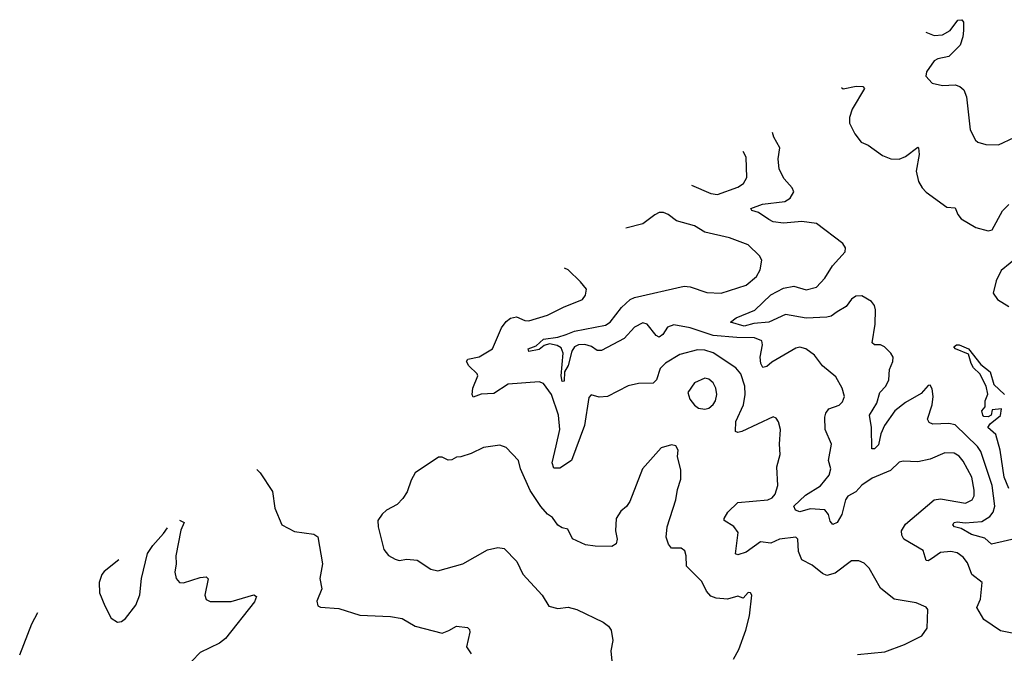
# Model space of a CAD drawing. Extents: x 2086813 to 2278017, y 548126 to 753336.
# Tile 317 of 461: x 2162363 to 2167123, y 713423 to 716488. Entities that reach past the tile are written whole.
import ezdxf

# ---------------------------------------------------------------- set-up
doc = ezdxf.new("R2010")
doc.units = 0

msp = doc.modelspace()

# ---------------------------------------------------------------- linework, layer by layer
at = {"layer": '0CON10XD'}
for points in [[(2166744.6, 716427.9), (2166785, 716411.8), (2166823.8, 716415), (2166861.4, 716435), (2166898, 716485), (2166917.8, 716487.8), (2166925.6, 716475), (2166926.4, 716435), (2166923.5, 716405), (2166910, 716365), (2166855, 716309.2), (2166802.3, 716297.7), (2166785, 716288.1), (2166746.7, 716235), (2166743.3, 716215), (2166775, 716180), (2166825, 716168.8), (2166885, 716172.2), (2166908.8, 716165), (2166927.7, 716147.7), (2166940, 716115), (2166958, 715955), (2166984.4, 715904.4), (2166995.8, 715895.8), (2167034.1, 715884.1), (2167095, 715882.5), (2167171.5, 715918.5)], [(2166335.6, 716160.4), (2166345, 716153.5), (2166406.3, 716166.3), (2166440, 716165), (2166448, 716155), (2166387.9, 716055), (2166374.4, 716015), (2166375, 715987.5), (2166400, 715935), (2166432, 715895), (2166465, 715880.8), (2166535, 715831.2), (2166575, 715814.5), (2166615, 715813.5), (2166645, 715825.6), (2166705, 715871.2), (2166708.6, 715868.6), (2166712.2, 715835), (2166696.9, 715755), (2166709.2, 715705), (2166725.8, 715675), (2166745, 715653.8), (2166845, 715581.2), (2166885, 715578), (2166898, 715545), (2166915, 715523.8), (2166985, 715482), (2167045, 715467.1), (2167065, 715471.4), (2167115, 715563.8), (2167145, 715593.8)], [(2167195, 713981.5), (2167060.7, 713950.7), (2167029.8, 713979.8), (2166965, 713997.7), (2166915, 714027.1), (2166883.1, 714035), (2166875, 714044.3), (2166881.5, 714055), (2166895, 714059.7), (2166934.1, 714054.1), (2167015, 714061.1), (2167053.4, 714085), (2167069.5, 714105), (2167077.3, 714135), (2167064.8, 714235), (2167009.9, 714399.9), (2166993.4, 714423.4), (2166885, 714528.5), (2166855, 714534.7), (2166777.9, 714532.1), (2166759.4, 714539.4), (2166751.4, 714555), (2166774.3, 714625), (2166780, 714665), (2166775, 714702.5), (2166765, 714720), (2166755, 714718.8), (2166720.8, 714679.2), (2166645, 714635.8), (2166593.7, 714596.3), (2166544.8, 714525.2), (2166527.1, 714485), (2166515, 714430.8), (2166495, 714411.5), (2166482.7, 714412.7), (2166481, 714515), (2166470.9, 714575), (2166506.6, 714633.4), (2166522, 714685), (2166550.4, 714715), (2166564.6, 714745), (2166568.5, 714795), (2166584.5, 714835), (2166585.4, 714855), (2166574.5, 714875), (2166544.3, 714905), (2166525, 714914.4), (2166495.8, 714915.8), (2166483.8, 714925), (2166498.5, 715015), (2166500.4, 715085), (2166496.2, 715105), (2166481.8, 715125), (2166435, 715151.7), (2166405, 715151.1), (2166385, 715136.1), (2166358.8, 715101.2), (2166315, 715075.2), (2166286.6, 715053.4), (2166265, 715048.9), (2166165, 715044.3), (2166065, 715062.1), (2165985, 715024.4), (2165912.1, 715017.9), (2165865, 715006), (2165800, 715025), (2165826.2, 715045), (2165917.7, 715082.3), (2165995, 715156.8), (2166055, 715188.9), (2166105, 715199.1), (2166165, 715181.6), (2166215.2, 715194.8), (2166255, 715238.1), (2166292.9, 715297.1), (2166354.4, 715365), (2166355.6, 715385), (2166342.2, 715405), (2166215, 715501.5), (2166145, 715511.2), (2166055, 715503.1), (2166005, 715510.8), (2165985, 715522), (2165935, 715555.6), (2165902.5, 715565), (2165897.5, 715575), (2165955, 715595.3), (2166062.2, 715607.8), (2166088.6, 715625), (2166105.8, 715655), (2166098, 715675), (2166058.2, 715718.2), (2166035.1, 715765.1), (2166030.1, 715815), (2166038.2, 715868.2), (2166009.2, 715919.2), (2166002.2, 715942.4)], [(2165611.7, 715687.1), (2165705, 715646.7), (2165737.1, 715642.9), (2165835, 715676.9), (2165862, 715695), (2165879.2, 715725), (2165875, 715822.5), (2165860.5, 715849.8)], [(2167185, 713515.6), (2167105, 713531.9), (2167025, 713586.2), (2166991.1, 713645), (2167007.5, 713685), (2167016.2, 713765), (2166967.1, 713805), (2166945, 713860), (2166925, 713888.6), (2166895, 713909.5), (2166865, 713915.4), (2166815, 713910), (2166770.7, 713879.3), (2166755, 713870), (2166745, 713872), (2166730.8, 713920.8), (2166637.5, 713975), (2166627.1, 713995), (2166626.9, 714015), (2166645, 714047.1), (2166785, 714165.4), (2166815, 714170.3), (2166935, 714149.1), (2166968.2, 714165), (2166977.3, 714185), (2166978.1, 714211.9), (2166966.4, 714275), (2166925, 714352.7), (2166905, 714376.2), (2166880.6, 714390.6), (2166835, 714392), (2166765, 714362.3), (2166705, 714349.2), (2166635, 714352.5), (2166615, 714348), (2166572.3, 714307.7), (2166485, 714270.8), (2166435, 714236.2), (2166405, 714204.5), (2166367.2, 714182.8), (2166355.3, 714164.7), (2166337.5, 714095), (2166315, 714055.8), (2166295, 714045.8), (2166281.8, 714061.8), (2166274.1, 714095), (2166256.2, 714116.2), (2166185, 714121.2), (2166135, 714106.9), (2166114.1, 714115), (2166105.7, 714135), (2166162.4, 714187.6), (2166235, 714233.1), (2166276.5, 714285), (2166284.4, 714315), (2166274, 714355), (2166287.5, 714435), (2166257.8, 714505), (2166255.3, 714564.7), (2166260.5, 714585), (2166274.4, 714605), (2166325, 714623.1), (2166341.1, 714638.9), (2166350.6, 714665), (2166340, 714705), (2166309.5, 714759.5), (2166243.7, 714813.7), (2166206, 714865), (2166163.8, 714895), (2166135, 714903.3), (2166115, 714899.1), (2165998.7, 714831.3), (2165975, 714810), (2165955.7, 714805.7), (2165945.5, 714825), (2165943.2, 714855), (2165954.6, 714915), (2165950.6, 714935), (2165915, 714948.7), (2165830.5, 714950.5), (2165715, 714959.9), (2165605, 714997), (2165525, 715011.6), (2165495, 715000.9), (2165472.9, 714965), (2165455, 714952.9), (2165440.8, 714960.8), (2165396.7, 715015), (2165375, 715020.9), (2165335, 714999.8), (2165285, 714946.3), (2165175, 714887.9), (2165155, 714887.9), (2165126.8, 714906.8), (2165095, 714916.9), (2165065, 714915.5), (2165044.9, 714905.1), (2165031.7, 714885), (2165015, 714815.6), (2164996.8, 714785), (2164995, 714738.8), (2164985, 714737.5), (2164981.2, 714765), (2164991.2, 714875), (2164980, 714900), (2164961.4, 714911.4), (2164925, 714919.5), (2164898, 714912), (2164875, 714892), (2164825, 714882.7), (2164821.1, 714895), (2164859.3, 714910.7), (2164895, 714941.8), (2164965, 714951.6), (2165005.7, 714964.3), (2165045, 714981.3), (2165195, 715009.8), (2165217.1, 715025), (2165272.5, 715095), (2165315, 715133.8), (2165335, 715143.5), (2165575, 715199.6), (2165605, 715196), (2165685, 715168.8), (2165754.5, 715165.5), (2165875, 715203.1), (2165925.7, 715245), (2165942.4, 715277.6), (2165951.2, 715325), (2165940, 715345), (2165885, 715398), (2165795, 715433.3), (2165675, 715460), (2165625, 715490), (2165538.8, 715515), (2165498, 715545), (2165475, 715554.5), (2165455, 715555.4), (2165433.3, 715543.3), (2165375, 715501.1), (2165293.3, 715478.9)], [(2167194.4, 715345.6), (2167108.9, 715275), (2167084.5, 715225), (2167070, 715165), (2167091.2, 715135), (2167145, 715100)], [(2166413.4, 713416.6), (2166545, 713429.6), (2166640, 713465), (2166725, 713508), (2166750, 713545), (2166753.8, 713635), (2166745.7, 713645.7), (2166697.2, 713667.2), (2166590, 713685), (2166525, 713738.8), (2166470, 713835), (2166445, 713858.8), (2166420.5, 713870.5), (2166385, 713870.8), (2166305, 713810), (2166265, 713800), (2166245, 713808.9), (2166195, 713850), (2166145, 713875.6), (2166127.9, 713915), (2166125.5, 713975.5), (2166115.5, 713985.5), (2166036.2, 713975), (2165995, 713956.5), (2165945, 713961.6), (2165875, 713912.4), (2165835, 713899.4), (2165823.6, 713903.6), (2165836.7, 714006.8), (2165815.8, 714035.8), (2165768.8, 714065), (2165768.6, 714075), (2165787.3, 714105), (2165835, 714152.9), (2165980, 714165), (2166001.1, 714175), (2166015, 714192.9), (2166027.7, 714235), (2166023.4, 714325), (2166040, 714385), (2166036.2, 714435), (2166040.6, 714505), (2166032.1, 714542.1), (2166019.7, 714559.7), (2166005, 714566.7), (2165855, 714495.6), (2165835, 714491.4), (2165823.6, 714496.4), (2165825.3, 714545), (2165862.9, 714625), (2165871.1, 714675), (2165869.1, 714715), (2165849.6, 714775), (2165825, 714804.5), (2165715.9, 714875.9), (2165675, 714889.5), (2165639.9, 714890.1), (2165555, 714869.1), (2165485, 714826.4), (2165459.5, 714800.5), (2165441.5, 714745), (2165425, 714729.5), (2165355, 714727.5), (2165305, 714717.5), (2165205, 714665.7), (2165165, 714662), (2165125, 714672.5), (2165115, 714660), (2165092.9, 714525), (2165030.8, 714355), (2164975, 714318.2), (2164945, 714318.1), (2164937.5, 714345), (2164957.3, 714427.3), (2164973.8, 714505), (2164967.7, 714575), (2164933.3, 714675), (2164895, 714728), (2164875, 714735.8), (2164725, 714725.2), (2164655, 714680), (2164593.8, 714676.2), (2164555, 714661.2), (2164550.6, 714675), (2164553.9, 714705), (2164577.5, 714765), (2164574, 714775), (2164535, 714812.9), (2164522.9, 714835), (2164530, 714845), (2164585, 714857.7), (2164649.2, 714895), (2164692.7, 714997.3), (2164715, 715028.6), (2164735, 715044.5), (2164765, 715051.2), (2164805, 715032.5), (2164825, 715030.6), (2164915, 715058.1), (2164992.1, 715097.9), (2165083.3, 715135), (2165098.8, 715155), (2165103.6, 715183.6), (2165075, 715220), (2165015, 715277.5), (2164996.8, 715285.1)], [(2167145, 714219.4), (2167122.8, 714275), (2167102.7, 714405), (2167081.7, 714481.7), (2167044.2, 714515), (2167055, 714532.5), (2167105, 714573.3), (2167110, 714605), (2167065, 714600), (2167060, 714575), (2167045, 714566.7), (2167025, 714568.8), (2167018.8, 714575), (2167014.3, 714595.7), (2167030, 714615), (2167030, 714645), (2167043.9, 714676.1), (2167035.5, 714715.5), (2167005, 714774), (2166975, 714804.2), (2166963.3, 714825), (2166950.7, 714870.7), (2166886.7, 714895), (2166880, 714905), (2166892.5, 714915), (2166905, 714915.7), (2166950, 714895), (2167009.6, 714819.6), (2167054.5, 714785), (2167072.8, 714722.8), (2167125, 714675.5)], [(2165675, 714603.5), (2165695, 714609.4), (2165715, 714625.8), (2165727.3, 714645), (2165733.8, 714675), (2165728.9, 714705), (2165715, 714730.6), (2165695, 714748.5), (2165675, 714753.1), (2165625, 714730.6), (2165593.8, 714685), (2165602.3, 714652.3), (2165625, 714622.9), (2165645, 714608.1), (2165675, 714603.5)], [(2165814.4, 713395), (2165839.2, 713440.8), (2165874.2, 713535), (2165891.2, 713605), (2165902.5, 713705), (2165896.1, 713716.1), (2165885, 713716.7), (2165860, 713690), (2165835, 713700), (2165785, 713684.3), (2165730, 713690), (2165705, 713698.8), (2165683, 713723), (2165660.3, 713770.3), (2165586.2, 713845), (2165585.8, 713895), (2165577.9, 713917.9), (2165561.4, 713931.4), (2165515, 713932), (2165499.3, 713950.7), (2165488.6, 713985), (2165494, 714035), (2165535.8, 714165), (2165542.5, 714215), (2165559.2, 714265), (2165558.8, 714308.8), (2165544, 714375), (2165546.2, 714405), (2165535, 714426.7), (2165515, 714431.2), (2165463.9, 714416.1), (2165374.2, 714315.8), (2165312.7, 714157.3), (2165297, 714133), (2165269.5, 714110.5), (2165246.2, 714075), (2165244.1, 714015.9), (2165252, 713975), (2165246.8, 713953.2), (2165225, 713940), (2165145, 713941.2), (2165098.3, 713948.3), (2165035, 713977.5), (2165013, 714023), (2164985, 714030), (2164965, 714042.5), (2164939.5, 714079.5), (2164915, 714096.7), (2164883.2, 714133.2), (2164830.2, 714210.2), (2164784.2, 714315), (2164773.8, 714355), (2164715, 714418.8), (2164685, 714430), (2164605, 714418.8), (2164545, 714390), (2164495, 714373.3), (2164475, 714372.5), (2164451.7, 714358.3), (2164435, 714357.5), (2164405, 714372.5), (2164388.3, 714371.7), (2164275, 714296.7), (2164255, 714260), (2164235.9, 714204.1), (2164215, 714172.5), (2164187.3, 714142.7), (2164136.7, 714115), (2164115, 714096.2), (2164094.1, 714065.9), (2164096, 714035), (2164124, 713925), (2164145.7, 713895.7), (2164178.3, 713878.3), (2164197.3, 713872.7), (2164235, 713878), (2164284.2, 713874.2), (2164350.3, 713830.3), (2164385, 713822.5), (2164505, 713856), (2164625, 713924.2), (2164675, 713934.2), (2164705, 713930), (2164766.7, 713866.7), (2164795.7, 713805.7), (2164888.8, 713705), (2164920.5, 713650.5), (2164965, 713639.2), (2165014.3, 713645.7), (2165055.7, 713635.7), (2165184.2, 713574.2), (2165210, 713555), (2165223.3, 713535), (2165231.2, 713485), (2165221.2, 713435), (2165226.2, 713385)], [(2163509.7, 714312.7), (2163526.1, 714296.1), (2163585, 714206.2), (2163596, 714125), (2163630, 714045), (2163691.7, 714011.7), (2163785, 714000), (2163805, 713985.8), (2163827.3, 713855), (2163814.3, 713785), (2163823.3, 713735), (2163800, 713675), (2163805, 713652.5), (2163816.7, 713646.7), (2163905, 713639.4), (2164007.6, 713607.6), (2164155, 713600.9), (2164211.4, 713591.4), (2164275, 713553.5), (2164405, 713520.5), (2164437.1, 713532.9), (2164475, 713554.5), (2164528.2, 713548.2), (2164537.8, 713537.8), (2164538.9, 713525), (2164523.3, 713455), (2164545, 713420.9)], [(2163134.6, 714067.4), (2163158, 714055), (2163141.8, 714018.2), (2163117.5, 713895), (2163120, 713855), (2163112.9, 713815), (2163118.8, 713785), (2163135, 713766.2), (2163155, 713763.8), (2163235, 713790), (2163265, 713793.3), (2163273.3, 713783.3), (2163258.6, 713705), (2163265, 713683.3), (2163283.3, 713673.3), (2163385, 713673.1), (2163495, 713705.5), (2163507.8, 713697.8), (2163497.9, 713672.1), (2163358.6, 713495), (2163328.3, 713471.7), (2163235, 713427.5), (2163195.8, 713385)], [(2162841.3, 713875.6), (2162770.8, 713819.2), (2162759.6, 713805), (2162746.5, 713765), (2162748.9, 713715), (2162775, 713652.5), (2162805, 713592.5), (2162835, 713573.3), (2162855, 713576.2), (2162875, 713592), (2162925, 713655.8), (2162944.1, 713705.9), (2162951.9, 713785), (2162981.1, 713905), (2163006, 713944), (2163057.6, 714002.4), (2163076.8, 714029.6)], [(2162362.7, 713415), (2162421.9, 713565), (2162450.2, 713619.9)]]:
    msp.add_lwpolyline(points, dxfattribs=at)

doc.saveas('drawing.dxf')
